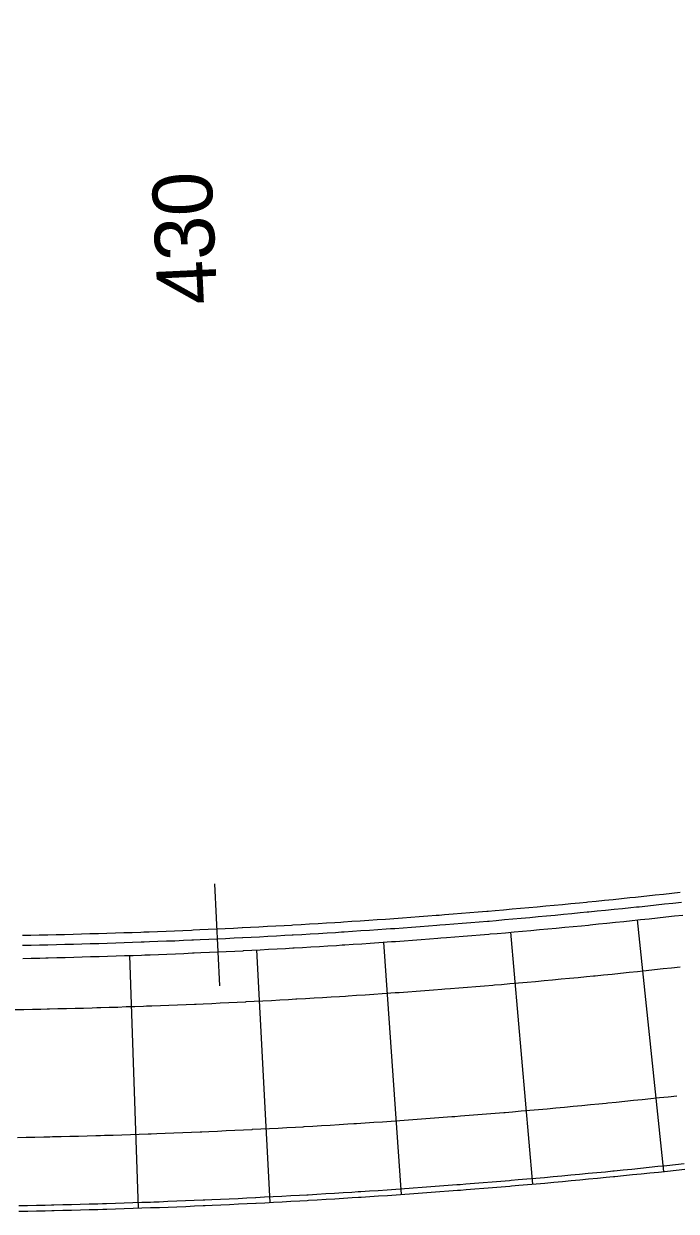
# Model space of a CAD drawing. Extents: x 2145147 to 2158018, y 137519 to 148068.
# Drawn here: x 2151102.3 to 2151178.9, y 142316.7 to 142456 of the extents above; entities that cross this region are included whole.
import ezdxf

# ---------------------------------------------------------------- set-up
doc = ezdxf.new("R2010")
doc.units = 0
for name, color, linetype in [('PR_Align_Ramp_A', 7, 'Continuous'), ('PR_Align_Ramp_B', 7, 'Continuous'), ('PR_Align_Ramp_B_Sta', 7, 'Continuous'), ('PR_Curb_Back', 7, 'Continuous'), ('PR_Curb_Face', 7, 'Continuous'), ('PR_Joint_Contraction', 7, 'Continuous'), ('PR_Joint_Long', 7, 'Continuous'), ('PR_Parapet', 7, 'Continuous'), ('PR_Retaining_Wall', 7, 'Continuous')]:
    doc.layers.add(name, color=color, linetype=linetype)

msp = doc.modelspace()

# ---------------------------------------------------------------- linework, layer by layer
at = {"layer": 'PR_Align_Ramp_A'}
msp.add_arc((2150641.52, 142750.44), 818.51, 334.17196, 99.86808, dxfattribs=at)
at = {"layer": 'PR_Align_Ramp_B'}
msp.add_lwpolyline([(2151124.72, 142355.13), (2151125.28, 142343.15)], dxfattribs=at)
at = {"layer": 'PR_Curb_Back'}
msp.add_lwpolyline([(2151101.76, 142316.71), (2151102.79, 142316.73), (2151103.82, 142316.75), (2151104.85, 142316.77), (2151105.6, 142316.78), (2151105.88, 142316.79), (2151106.91, 142316.82), (2151107.94, 142316.84), (2151108.97, 142316.87), (2151110, 142316.9), (2151111.03, 142316.92), (2151111.6, 142316.94), (2151112.06, 142316.96), (2151113.09, 142316.99), (2151114.12, 142317.02), (2151115.15, 142317.05), (2151116.18, 142317.09), (2151117.21, 142317.13), (2151117.6, 142317.14), (2151118.24, 142317.16), (2151119.27, 142317.2), (2151120.3, 142317.24), (2151121.33, 142317.28), (2151122.36, 142317.33), (2151123.38, 142317.37), (2151123.6, 142317.38), (2151124.41, 142317.41), (2151125.44, 142317.46), (2151126.47, 142317.51), (2151127.5, 142317.56), (2151128.53, 142317.61), (2151129.56, 142317.66), (2151129.6, 142317.66), (2151130.59, 142317.71), (2151131.62, 142317.76), (2151132.65, 142317.82), (2151133.67, 142317.87), (2151134.7, 142317.93), (2151135.59, 142317.98), (2151135.73, 142317.99), (2151136.76, 142318.05), (2151137.79, 142318.11), (2151138.82, 142318.17), (2151139.85, 142318.23), (2151140.87, 142318.3), (2151141.58, 142318.34), (2151141.9, 142318.36), (2151142.93, 142318.43), (2151143.96, 142318.5), (2151144.99, 142318.57), (2151146.01, 142318.64), (2151147.04, 142318.71), (2151147.57, 142318.75), (2151148.07, 142318.78), (2151149.1, 142318.86), (2151150.12, 142318.93), (2151151.15, 142319.01), (2151152.18, 142319.09), (2151153.21, 142319.17), (2151153.56, 142319.19), (2151154.23, 142319.25), (2151155.26, 142319.33), (2151156.29, 142319.41), (2151157.31, 142319.49), (2151158.34, 142319.58), (2151159.37, 142319.66), (2151159.55, 142319.68), (2151160.39, 142319.75), (2151161.42, 142319.84), (2151162.45, 142319.93), (2151163.47, 142320.02), (2151164.5, 142320.11), (2151165.52, 142320.21), (2151165.53, 142320.21), (2151166.55, 142320.3), (2151167.58, 142320.4), (2151168.6, 142320.49), (2151169.63, 142320.59), (2151170.65, 142320.69), (2151171.5, 142320.77), (2151171.68, 142320.79), (2151172.7, 142320.89), (2151173.73, 142321), (2151174.75, 142321.1), (2151175.78, 142321.21), (2151176.8, 142321.31), (2151177.48, 142321.38), (2151177.83, 142321.42), (2151178.85, 142321.53), (2151179.88, 142321.64)], dxfattribs=at)
at = {"layer": 'PR_Curb_Face'}
msp.add_lwpolyline([(2151101.75, 142317.37), (2151102.78, 142317.39), (2151103.81, 142317.41), (2151104.84, 142317.43), (2151105.58, 142317.45), (2151105.86, 142317.46), (2151106.89, 142317.48), (2151107.92, 142317.51), (2151108.95, 142317.53), (2151109.98, 142317.56), (2151111.01, 142317.59), (2151111.58, 142317.61), (2151112.04, 142317.62), (2151113.07, 142317.65), (2151114.1, 142317.69), (2151115.13, 142317.72), (2151116.16, 142317.76), (2151117.18, 142317.79), (2151117.58, 142317.81), (2151118.21, 142317.83), (2151119.24, 142317.87), (2151120.27, 142317.91), (2151121.3, 142317.95), (2151122.33, 142317.99), (2151123.36, 142318.04), (2151123.57, 142318.05), (2151124.38, 142318.08), (2151125.41, 142318.13), (2151126.44, 142318.17), (2151127.47, 142318.22), (2151128.5, 142318.27), (2151129.53, 142318.32), (2151129.56, 142318.33), (2151130.55, 142318.38), (2151131.58, 142318.43), (2151132.61, 142318.48), (2151133.64, 142318.54), (2151134.67, 142318.6), (2151135.55, 142318.65), (2151135.69, 142318.65), (2151136.72, 142318.71), (2151137.75, 142318.77), (2151138.78, 142318.84), (2151139.8, 142318.9), (2151140.83, 142318.96), (2151141.54, 142319.01), (2151141.86, 142319.03), (2151142.89, 142319.1), (2151143.91, 142319.16), (2151144.94, 142319.23), (2151145.97, 142319.3), (2151146.99, 142319.38), (2151147.53, 142319.41), (2151148.02, 142319.45), (2151149.05, 142319.52), (2151150.07, 142319.6), (2151151.1, 142319.67), (2151152.13, 142319.75), (2151153.15, 142319.83), (2151153.51, 142319.86), (2151154.18, 142319.91), (2151155.21, 142319.99), (2151156.23, 142320.07), (2151157.26, 142320.16), (2151158.29, 142320.24), (2151159.31, 142320.33), (2151159.49, 142320.34), (2151160.34, 142320.42), (2151161.36, 142320.5), (2151162.39, 142320.59), (2151163.41, 142320.68), (2151164.44, 142320.78), (2151165.46, 142320.87), (2151165.47, 142320.87), (2151166.49, 142320.96), (2151167.51, 142321.06), (2151168.54, 142321.16), (2151169.56, 142321.26), (2151170.59, 142321.35), (2151171.44, 142321.44), (2151171.61, 142321.46), (2151172.64, 142321.56), (2151173.66, 142321.66), (2151174.69, 142321.76), (2151175.71, 142321.87), (2151176.73, 142321.98), (2151177.41, 142322.05), (2151177.76, 142322.08), (2151178.78, 142322.19), (2151179.8, 142322.3)], dxfattribs=at)
at = {"layer": 'PR_Joint_Contraction'}
for p, q in [((2151174.29, 142350.88), (2151177.39, 142321.38)), ((2151159.43, 142349.44), (2151162.02, 142319.89)), ((2151144.54, 142348.27), (2151146.62, 142318.68)), ((2151114.73, 142346.72), (2151115.75, 142317.07)), ((2151129.64, 142347.36), (2151131.19, 142317.74))]:
    msp.add_line(p, q, dxfattribs=at)
at = {"layer": 'PR_Joint_Long'}
for points in [[(2151101.33, 142340.37), (2151102.33, 142340.39), (2151103.33, 142340.41), (2151104.33, 142340.43), (2151105.06, 142340.45), (2151105.34, 142340.45), (2151106.34, 142340.48), (2151107.34, 142340.5), (2151108.34, 142340.53), (2151109.34, 142340.55), (2151110.35, 142340.58), (2151110.9, 142340.6), (2151111.35, 142340.61), (2151112.35, 142340.64), (2151113.35, 142340.67), (2151114.35, 142340.71), (2151115.35, 142340.74), (2151116.36, 142340.78), (2151116.74, 142340.79), (2151117.36, 142340.81), (2151118.36, 142340.85), (2151119.36, 142340.89), (2151120.36, 142340.93), (2151121.36, 142340.97), (2151122.37, 142341.01), (2151122.57, 142341.02), (2151123.37, 142341.06), (2151124.37, 142341.1), (2151125.37, 142341.15), (2151126.37, 142341.2), (2151127.37, 142341.24), (2151128.37, 142341.29), (2151128.41, 142341.3), (2151129.37, 142341.35), (2151130.38, 142341.4), (2151131.38, 142341.45), (2151132.38, 142341.5), (2151133.38, 142341.56), (2151134.24, 142341.61), (2151134.38, 142341.62), (2151135.38, 142341.67), (2151136.38, 142341.73), (2151137.38, 142341.79), (2151138.38, 142341.86), (2151139.38, 142341.92), (2151140.07, 142341.96), (2151140.38, 142341.98), (2151141.38, 142342.05), (2151142.38, 142342.11), (2151143.38, 142342.18), (2151144.38, 142342.25), (2151145.38, 142342.32), (2151145.9, 142342.36), (2151146.38, 142342.39), (2151147.38, 142342.46), (2151148.38, 142342.53), (2151149.38, 142342.61), (2151150.38, 142342.68), (2151151.38, 142342.76), (2151151.73, 142342.79), (2151152.38, 142342.84), (2151153.38, 142342.92), (2151154.38, 142343), (2151155.38, 142343.08), (2151156.38, 142343.16), (2151157.37, 142343.25), (2151157.55, 142343.26), (2151158.37, 142343.33), (2151159.37, 142343.42), (2151160.37, 142343.5), (2151161.37, 142343.59), (2151162.37, 142343.68), (2151163.37, 142343.77), (2151164.36, 142343.87), (2151165.36, 142343.96), (2151166.36, 142344.05), (2151167.36, 142344.15), (2151168.36, 142344.25), (2151169.18, 142344.33), (2151169.35, 142344.34), (2151170.35, 142344.44), (2151171.35, 142344.54), (2151172.34, 142344.64), (2151173.34, 142344.75), (2151174.34, 142344.85), (2151174.99, 142344.92), (2151175.34, 142344.96), (2151176.33, 142345.06), (2151177.33, 142345.17), (2151178.33, 142345.28), (2151179.32, 142345.39)], [(2151101.6, 142325.37), (2151102.62, 142325.39), (2151103.64, 142325.41), (2151104.66, 142325.43), (2151105.4, 142325.45), (2151105.68, 142325.46), (2151106.7, 142325.48), (2151107.72, 142325.5), (2151108.74, 142325.53), (2151109.76, 142325.56), (2151110.78, 142325.59), (2151111.34, 142325.6), (2151111.8, 142325.62), (2151112.82, 142325.65), (2151113.84, 142325.68), (2151114.86, 142325.72), (2151115.88, 142325.75), (2151116.9, 142325.79), (2151117.28, 142325.8), (2151117.92, 142325.82), (2151118.93, 142325.86), (2151119.95, 142325.9), (2151120.97, 142325.94), (2151121.99, 142325.99), (2151123.01, 142326.03), (2151123.22, 142326.04), (2151124.03, 142326.07), (2151125.05, 142326.12), (2151126.07, 142326.17), (2151127.09, 142326.21), (2151128.11, 142326.26), (2151129.12, 142326.31), (2151129.16, 142326.32), (2151130.14, 142326.37), (2151131.16, 142326.42), (2151132.18, 142326.47), (2151133.2, 142326.53), (2151134.22, 142326.58), (2151135.1, 142326.63), (2151135.24, 142326.64), (2151136.25, 142326.7), (2151137.27, 142326.76), (2151138.29, 142326.82), (2151139.31, 142326.88), (2151140.33, 142326.95), (2151141.03, 142326.99), (2151141.35, 142327.01), (2151142.36, 142327.08), (2151143.38, 142327.15), (2151144.4, 142327.21), (2151145.42, 142327.28), (2151146.43, 142327.36), (2151146.96, 142327.39), (2151147.45, 142327.43), (2151148.47, 142327.5), (2151149.49, 142327.58), (2151150.5, 142327.65), (2151151.52, 142327.73), (2151152.54, 142327.81), (2151152.89, 142327.83), (2151153.55, 142327.89), (2151154.57, 142327.97), (2151155.59, 142328.05), (2151156.6, 142328.13), (2151157.62, 142328.21), (2151158.64, 142328.3), (2151158.81, 142328.31), (2151159.65, 142328.39), (2151160.67, 142328.47), (2151161.69, 142328.56), (2151162.7, 142328.65), (2151163.72, 142328.74), (2151164.73, 142328.84), (2151165.75, 142328.93), (2151166.77, 142329.03), (2151167.78, 142329.12), (2151168.8, 142329.22), (2151169.81, 142329.32), (2151170.65, 142329.4), (2151170.83, 142329.42), (2151171.84, 142329.52), (2151172.86, 142329.62), (2151173.87, 142329.72), (2151174.89, 142329.83), (2151175.9, 142329.93), (2151176.57, 142330), (2151176.92, 142330.04), (2151177.93, 142330.15), (2151178.94, 142330.26)]]:
    msp.add_lwpolyline(points, dxfattribs=at)
at = {"layer": 'PR_Parapet'}
msp.add_lwpolyline([(2151102.21, 142346.38), (2151103.21, 142346.4), (2151104.2, 142346.42), (2151104.92, 142346.44), (2151105.2, 142346.45), (2151106.19, 142346.47), (2151107.19, 142346.49), (2151108.18, 142346.52), (2151109.18, 142346.55), (2151110.17, 142346.58), (2151110.72, 142346.59), (2151111.17, 142346.61), (2151112.16, 142346.64), (2151113.16, 142346.67), (2151114.15, 142346.7), (2151115.15, 142346.73), (2151116.14, 142346.77), (2151116.52, 142346.78), (2151117.14, 142346.81), (2151118.13, 142346.84), (2151119.12, 142346.88), (2151120.12, 142346.92), (2151121.11, 142346.96), (2151122.11, 142347.01), (2151122.31, 142347.01), (2151123.1, 142347.05), (2151124.1, 142347.09), (2151125.09, 142347.14), (2151126.08, 142347.19), (2151127.08, 142347.23), (2151128.07, 142347.28), (2151128.11, 142347.29), (2151129.07, 142347.33), (2151130.06, 142347.39), (2151131.05, 142347.44), (2151132.05, 142347.49), (2151133.04, 142347.55), (2151133.9, 142347.6), (2151134.04, 142347.6), (2151135.03, 142347.66), (2151136.02, 142347.72), (2151137.02, 142347.78), (2151138.01, 142347.84), (2151139, 142347.9), (2151139.69, 142347.95), (2151140, 142347.97), (2151140.99, 142348.03), (2151141.98, 142348.1), (2151142.98, 142348.16), (2151143.97, 142348.23), (2151144.96, 142348.3), (2151145.48, 142348.34), (2151145.95, 142348.37), (2151146.95, 142348.44), (2151147.94, 142348.52), (2151148.93, 142348.59), (2151149.93, 142348.66), (2151150.92, 142348.74), (2151151.26, 142348.77), (2151151.91, 142348.82), (2151152.9, 142348.9), (2151153.89, 142348.98), (2151154.89, 142349.06), (2151155.88, 142349.14), (2151156.87, 142349.22), (2151157.04, 142349.24), (2151157.86, 142349.31), (2151158.85, 142349.39), (2151159.84, 142349.48), (2151160.84, 142349.57), (2151161.83, 142349.66), (2151162.82, 142349.75), (2151162.82, 142349.75), (2151163.81, 142349.84), (2151164.8, 142349.93), (2151165.79, 142350.02), (2151166.78, 142350.12), (2151167.77, 142350.21), (2151168.59, 142350.29), (2151168.76, 142350.31), (2151169.75, 142350.41), (2151170.74, 142350.51), (2151171.73, 142350.61), (2151172.72, 142350.71), (2151173.71, 142350.82), (2151174.36, 142350.88), (2151174.7, 142350.92), (2151175.69, 142351.02), (2151176.68, 142351.13), (2151177.67, 142351.24), (2151178.66, 142351.35), (2151179.65, 142351.46)], dxfattribs=at)
at = {"layer": 'PR_Retaining_Wall'}
for points in [[(2151102.16, 142349.08), (2151103.15, 142349.1), (2151104.14, 142349.12), (2151104.86, 142349.14), (2151105.14, 142349.15), (2151106.13, 142349.17), (2151107.12, 142349.19), (2151108.11, 142349.22), (2151109.1, 142349.25), (2151110.09, 142349.28), (2151110.64, 142349.29), (2151111.09, 142349.3), (2151112.08, 142349.34), (2151113.07, 142349.37), (2151114.06, 142349.4), (2151115.05, 142349.43), (2151116.04, 142349.47), (2151116.42, 142349.48), (2151117.04, 142349.5), (2151118.03, 142349.54), (2151119.02, 142349.58), (2151120.01, 142349.62), (2151121, 142349.66), (2151121.99, 142349.7), (2151122.2, 142349.71), (2151122.98, 142349.75), (2151123.97, 142349.79), (2151124.96, 142349.84), (2151125.96, 142349.88), (2151126.95, 142349.93), (2151127.94, 142349.98), (2151127.97, 142349.98), (2151128.93, 142350.03), (2151129.92, 142350.08), (2151130.91, 142350.14), (2151131.9, 142350.19), (2151132.89, 142350.24), (2151133.75, 142350.29), (2151133.88, 142350.3), (2151134.87, 142350.36), (2151135.86, 142350.42), (2151136.85, 142350.48), (2151137.84, 142350.54), (2151138.83, 142350.6), (2151139.52, 142350.64), (2151139.82, 142350.66), (2151140.81, 142350.73), (2151141.8, 142350.79), (2151142.79, 142350.86), (2151143.78, 142350.93), (2151144.77, 142350.99), (2151145.29, 142351.03), (2151145.76, 142351.06), (2151146.75, 142351.14), (2151147.74, 142351.21), (2151148.73, 142351.28), (2151149.72, 142351.36), (2151150.71, 142351.43), (2151151.05, 142351.46), (2151151.7, 142351.51), (2151152.69, 142351.59), (2151153.68, 142351.67), (2151154.67, 142351.75), (2151155.65, 142351.83), (2151156.64, 142351.91), (2151156.81, 142351.93), (2151157.63, 142352), (2151158.62, 142352.08), (2151159.61, 142352.17), (2151160.6, 142352.26), (2151161.58, 142352.35), (2151162.57, 142352.44), (2151162.57, 142352.44), (2151163.56, 142352.53), (2151164.55, 142352.62), (2151165.54, 142352.71), (2151166.52, 142352.81), (2151167.51, 142352.9), (2151168.33, 142352.98), (2151168.5, 142353), (2151169.49, 142353.1), (2151170.47, 142353.2), (2151171.46, 142353.3), (2151172.45, 142353.4), (2151173.43, 142353.5), (2151174.08, 142353.57), (2151174.42, 142353.6), (2151175.41, 142353.71), (2151176.39, 142353.82), (2151177.38, 142353.92), (2151178.37, 142354.03), (2151179.35, 142354.14)], [(2151102.18, 142347.92), (2151103.18, 142347.94), (2151104.17, 142347.96), (2151104.89, 142347.97), (2151105.16, 142347.98), (2151106.16, 142348), (2151107.15, 142348.03), (2151108.14, 142348.05), (2151109.13, 142348.08), (2151110.13, 142348.11), (2151110.68, 142348.13), (2151111.12, 142348.14), (2151112.11, 142348.17), (2151113.11, 142348.2), (2151114.1, 142348.23), (2151115.09, 142348.27), (2151116.09, 142348.3), (2151116.46, 142348.32), (2151117.08, 142348.34), (2151118.07, 142348.38), (2151119.06, 142348.42), (2151120.06, 142348.45), (2151121.05, 142348.5), (2151122.04, 142348.54), (2151122.25, 142348.55), (2151123.03, 142348.58), (2151124.03, 142348.63), (2151125.02, 142348.67), (2151126.01, 142348.72), (2151127, 142348.77), (2151128, 142348.82), (2151128.03, 142348.82), (2151128.99, 142348.87), (2151129.98, 142348.92), (2151130.97, 142348.97), (2151131.96, 142349.02), (2151132.96, 142349.08), (2151133.81, 142349.13), (2151133.95, 142349.14), (2151134.94, 142349.19), (2151135.93, 142349.25), (2151136.92, 142349.31), (2151137.92, 142349.37), (2151138.91, 142349.43), (2151139.59, 142349.48), (2151139.9, 142349.5), (2151140.89, 142349.56), (2151141.88, 142349.63), (2151142.87, 142349.69), (2151143.86, 142349.76), (2151144.85, 142349.83), (2151145.37, 142349.87), (2151145.85, 142349.9), (2151146.84, 142349.97), (2151147.83, 142350.04), (2151148.82, 142350.12), (2151149.81, 142350.19), (2151150.8, 142350.27), (2151151.14, 142350.3), (2151151.79, 142350.35), (2151152.78, 142350.43), (2151153.77, 142350.5), (2151154.76, 142350.59), (2151155.75, 142350.67), (2151156.74, 142350.75), (2151156.91, 142350.76), (2151157.73, 142350.83), (2151158.72, 142350.92), (2151159.71, 142351.01), (2151160.7, 142351.09), (2151161.69, 142351.18), (2151162.68, 142351.27), (2151162.68, 142351.27), (2151163.67, 142351.36), (2151164.66, 142351.46), (2151165.65, 142351.55), (2151166.64, 142351.65), (2151167.62, 142351.74), (2151168.44, 142351.82), (2151168.61, 142351.84), (2151169.6, 142351.94), (2151170.59, 142352.04), (2151171.58, 142352.14), (2151172.57, 142352.24), (2151173.55, 142352.34), (2151174.2, 142352.41), (2151174.54, 142352.44), (2151175.53, 142352.55), (2151176.52, 142352.66), (2151177.51, 142352.76), (2151178.49, 142352.87), (2151179.48, 142352.98)]]:
    msp.add_lwpolyline(points, dxfattribs=at)

# ---------------------------------------------------------------- texts
at = {"layer": 'PR_Align_Ramp_B_Sta'}
msp.add_text('430', height=7, rotation=92.6693, dxfattribs=at).set_placement((2151125.05, 142423.22))

doc.saveas('drawing.dxf')
